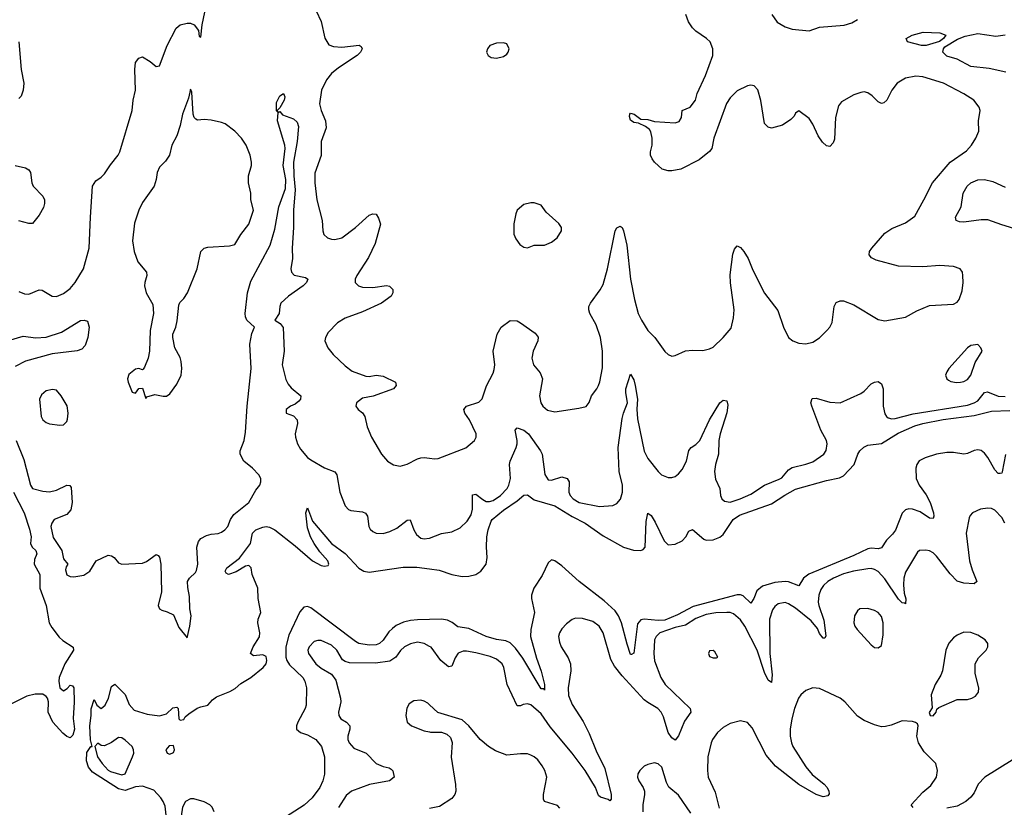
# Model space of a CAD drawing. Header units: inches. Extents: x 1449094 to 1618372, y 389908 to 534307.
# Tile 311 of 494: x 1537616 to 1543345, y 462835 to 467419. Entities that reach past the tile are written whole.
import ezdxf

# ---------------------------------------------------------------- set-up
doc = ezdxf.new("R2010")
doc.units = ezdxf.units.IN
doc.header["$MEASUREMENT"] = 0
doc.layers.add('B5436', color=7, linetype='Continuous')
doc.layers.add('B5446', color=7, linetype='Continuous')

msp = doc.modelspace()

# ---------------------------------------------------------------- linework, layer by layer
at = {"layer": 'B5436', "color": 5}
for points, elevation in [([(1537610, 465838), (1537643.1, 465823.1), (1537670, 465822.4), (1537730, 465846.4), (1537746, 465846), (1537804.7, 465810), (1537830, 465808), (1537870, 465826.4), (1537910, 465855.3), (1537938.7, 465890), (1537986.6, 465970), (1538019.8, 466090), (1538027, 466270), (1538040.5, 466450), (1538058.6, 466481.4), (1538090, 466502.6), (1538110, 466523.1), (1538144.5, 466575.5), (1538188.8, 466630), (1538198.4, 466650), (1538269.7, 466890), (1538275.4, 466950), (1538289.7, 467010), (1538285.1, 467130), (1538290, 467170.7), (1538310, 467196.3), (1538330, 467203), (1538375.8, 467175.8), (1538410, 467146), (1538430, 467151.3), (1538473.3, 467270), (1538526, 467370), (1538550, 467390.3), (1538590, 467399.6), (1538610, 467399.5), (1538630.3, 467390.3), (1538656.3, 467356.3), (1538661, 467321), (1538670, 467318), (1538678.3, 467390), (1538700.9, 467499.1)], 560), ([(1539341.3, 467470), (1539369.4, 467409.4), (1539391.2, 467311.2), (1539413.8, 467273.8), (1539442.6, 467262.6), (1539490, 467260.2), (1539590.3, 467270.3), (1539603.5, 467263.5), (1539607.7, 467250), (1539598.4, 467230), (1539579.1, 467210), (1539470, 467138.3), (1539430, 467106.3), (1539400.9, 467070), (1539371.2, 467008.8), (1539360.7, 466930), (1539370, 466890.7), (1539396.1, 466830), (1539399, 466790), (1539370.2, 466710), (1539370, 466629.2), (1539334.1, 466525.9), (1539333.4, 466470), (1539345, 466370), (1539376.5, 466250), (1539380.4, 466190), (1539386, 466170), (1539406.8, 466150), (1539430, 466142.4), (1539450, 466140.3), (1539490, 466150.3), (1539569.7, 466210), (1539650, 466282.6), (1539670.4, 466290.4), (1539690, 466286.8), (1539704.2, 466264.2), (1539715.8, 466230), (1539684, 466116), (1539645.2, 466034.8), (1539577, 465930), (1539568.5, 465910), (1539568.4, 465890), (1539586.8, 465870), (1539610, 465863.1), (1539670, 465861.3), (1539750, 465872.9), (1539768.6, 465868.6), (1539787.7, 465850), (1539787.7, 465830), (1539778, 465810), (1539722, 465770), (1539610, 465718.8), (1539510, 465682.7), (1539464.5, 465655.6), (1539410, 465599.5), (1539395.3, 465570), (1539392.2, 465550), (1539408.8, 465510), (1539440.3, 465470), (1539510, 465404.4), (1539550, 465374.4), (1539630, 465344.9), (1539650, 465342.4), (1539690, 465350.3), (1539730, 465344.4), (1539802.8, 465310), (1539807.3, 465290), (1539790.8, 465270), (1539672.1, 465227.9), (1539610, 465217.2), (1539576, 465190), (1539571, 465170), (1539586, 465150), (1539610, 465131), (1539624, 465110), (1539638, 465050), (1539662.6, 464990), (1539720.3, 464890), (1539756.4, 464850), (1539790, 464828.7), (1539830, 464820.3), (1539870, 464831.7), (1539930, 464864.4), (1539950, 464869.2), (1539970, 464871.3), (1540000, 464867)], 560), ([(1537610.3, 467290), (1537624.4, 467130), (1537639.6, 467050), (1537636.9, 467010), (1537625, 466975.1), (1537610, 466959.7)], 560), ([(1537595.5, 464970), (1537640, 464860), (1537678.7, 464710), (1537690, 464690.6), (1537750, 464675.2), (1537790, 464671.3), (1537830, 464681.2), (1537890, 464710.3), (1537908.3, 464708.3), (1537915.9, 464695.9), (1537922, 464610), (1537913.7, 464566.3), (1537890, 464539.6), (1537816.3, 464510), (1537802.6, 464490), (1537796.9, 464470), (1537810, 464406), (1537861.8, 464330), (1537870, 464282), (1537896, 464250), (1537885.7, 464234.3), (1537883.2, 464216.8), (1537890, 464189), (1537910, 464178.5), (1537930, 464176.1), (1537990, 464186.9), (1538023.5, 464210), (1538060.9, 464270), (1538130, 464302), (1538150, 464299.1), (1538166, 464290), (1538190, 464258.8), (1538210, 464250.8), (1538330, 464256.4), (1538354.7, 464265.3), (1538410, 464306), (1538421, 464301), (1538430, 464292), (1538437.1, 464250), (1538440.5, 464090), (1538420.7, 464010), (1538430, 463991.3), (1538442.5, 463982.5), (1538473.7, 463973.7), (1538510, 463956), (1538542.8, 463882.8), (1538590, 463822), (1538606, 463890), (1538613.2, 463950), (1538605.2, 463990), (1538603.1, 464063.1), (1538594, 464114), (1538593.2, 464150), (1538604, 464170), (1538638, 464202), (1538645.4, 464214.6), (1538651.5, 464250), (1538647.3, 464350), (1538657.1, 464382.9), (1538670, 464399.3), (1538702, 464418), (1538730, 464426), (1538770, 464428.9), (1538790, 464436), (1538810, 464450.4), (1538826.6, 464470), (1538842.2, 464510), (1538861.1, 464538.9), (1538949.7, 464610), (1538990, 464680.7), (1539013.2, 464710), (1539019.3, 464730), (1539019.3, 464750), (1539007.3, 464770), (1538971.3, 464810), (1538919.7, 464850), (1538898.9, 464890), (1538899.7, 464910), (1538921.5, 464970), (1538930, 465018), (1538938.8, 465170), (1538963.2, 465390), (1538955.4, 465530), (1538966.4, 465593.6), (1538982.4, 465630), (1538938.1, 465670), (1538929.6, 465689.5), (1538927.8, 465710), (1538942.3, 465830), (1538961.7, 465898.3), (1539073, 466107), (1539099.7, 466200.3), (1539123.2, 466330), (1539163.1, 466436.9), (1539163.6, 466490), (1539148.1, 466570), (1539159.8, 466670), (1539158.4, 466690), (1539115.6, 466830), (1539120.2, 466879.8), (1539130, 466884.7), (1539144.7, 466864.7), (1539210, 466842), (1539230, 466823), (1539237.4, 466797.4), (1539231.3, 466710), (1539208.4, 466590), (1539210.1, 466510), (1539219.1, 466430), (1539208.3, 466311.7), (1539209.5, 466210), (1539202, 466090), (1539202.8, 466030), (1539193.6, 465970), (1539196.5, 465950), (1539213.2, 465933.2), (1539279.1, 465919.1), (1539292.7, 465910), (1539285.3, 465890), (1539264.6, 465870), (1539179.3, 465810), (1539136.3, 465770), (1539128.7, 465750), (1539126.4, 465710), (1539101, 465670), (1539131.6, 465651.6), (1539148.4, 465628.4), (1539154.2, 465490), (1539142.7, 465410), (1539164.6, 465324.6), (1539177.5, 465297.5), (1539195.9, 465275.9), (1539252.2, 465230), (1539250.4, 465210), (1539240.5, 465199.5), (1539218.2, 465181.8), (1539191, 465170), (1539167.3, 465150), (1539166.8, 465130), (1539210, 465113.4), (1539230.3, 465090.3), (1539232.8, 465070), (1539219.7, 465010), (1539220.2, 464990), (1539231.5, 464950), (1539250, 464920.3), (1539290, 464871.8), (1539310, 464856.9), (1539390, 464810.2), (1539450, 464788), (1539460.3, 464770), (1539478.2, 464670), (1539510.3, 464590), (1539528.6, 464568.6), (1539542.2, 464562.2), (1539610, 464554.7), (1539628.1, 464548.1), (1539639.6, 464530), (1539648.1, 464470), (1539655.1, 464455.1), (1539670, 464440.3), (1539690, 464430.3), (1539730, 464429.2), (1539770, 464439.7), (1539810, 464459.7), (1539870, 464505.7), (1539887.9, 464507.9), (1539909.4, 464449.4), (1539924.1, 464424.1), (1539950, 464402.6), (1539970, 464397.4), (1539999, 464401), (1540000, 464401.3)], 540), ([(1537590.3, 466570.3), (1537650, 466557), (1537670, 466544.9), (1537678.7, 466530), (1537687.2, 466470), (1537694.4, 466450), (1537751.3, 466391.3), (1537760.3, 466370), (1537761.1, 466350), (1537754.5, 466325.5), (1537730, 466280.9), (1537690, 466233.2), (1537670, 466232.3), (1537610, 466249.6)], 560), ([(1537550, 465553.2), (1537636.7, 465576.7), (1537710, 465567), (1537770, 465570.8), (1537859, 465601), (1537970, 465668.2), (1537990.7, 465670.7), (1538010, 465664.7), (1538019.5, 465630), (1538012.8, 465570), (1537996.4, 465523.6), (1537978, 465502), (1537950, 465492.8), (1537805, 465475), (1537650, 465432.7), (1537590, 465400.2)], 540), ([(1537579.3, 464670), (1537641.5, 464550), (1537673.3, 464453.3), (1537682.7, 464410), (1537678.9, 464370), (1537688.2, 464350), (1537709.2, 464329.2), (1537715.2, 464310), (1537702.8, 464277.2), (1537700.8, 464250), (1537732.3, 464190), (1537732.9, 464110), (1537770.9, 464010), (1537787.9, 463910), (1537802.3, 463882.3), (1537845.3, 463825.3), (1537866.1, 463806.1), (1537927.7, 463767.7), (1537929.5, 463750), (1537879.5, 463670), (1537846.4, 463590), (1537844.1, 463570), (1537850.2, 463530.2), (1537870, 463513.1), (1537892.9, 463527.1), (1537910, 463546), (1537922.8, 463542.8), (1537930.9, 463530.9), (1537932.9, 463447.1), (1537927.8, 463352.2), (1537934.2, 463290), (1537925.5, 463254.5), (1537910, 463240.5), (1537890, 463248), (1537866.7, 463266.7), (1537808.1, 463330), (1537782.1, 463390), (1537783.9, 463450), (1537778.3, 463470), (1537770, 463481.1), (1537750, 463494.3), (1537705.4, 463494.6), (1537656.9, 463483.1), (1537470, 463389.8)], 520), ([(1538467.7, 462790), (1538462.5, 462842.5), (1538451.6, 462870), (1538437.8, 462890), (1538395.5, 462935.5), (1538330, 462959.2), (1538290, 462955.5), (1538230, 462933.9), (1538190, 462943.7), (1538040.4, 463040.4), (1538016.6, 463070), (1538005.3, 463105.3), (1538005.9, 463154.1), (1538030, 463188.4), (1538038, 463190), (1538027.9, 463227.9), (1538024.8, 463310), (1538032.4, 463370), (1538031.5, 463408.5), (1538050, 463462), (1538064, 463430), (1538090, 463410.7), (1538112.7, 463430), (1538133.2, 463470), (1538150, 463538), (1538170, 463551.3), (1538230, 463491.3), (1538253.7, 463433.7), (1538281.6, 463401.6), (1538356.8, 463376.8), (1538430, 463367.7), (1538470, 463378.8), (1538506.3, 463413.7), (1538530, 463418), (1538538, 463410), (1538542, 463350), (1538550, 463342), (1538570, 463346.7), (1538578.9, 463361.1), (1538600, 463380), (1538648.5, 463411.5), (1538670, 463421.1), (1538710.3, 463429.7), (1538738.6, 463461.4), (1538761.5, 463478.5), (1538839.1, 463510), (1538870, 463527.8), (1538903.2, 463556.8), (1538960.8, 463590), (1539032.7, 463650), (1539050, 463671), (1539053.3, 463690), (1539050, 463713.2), (1539030, 463722.7), (1538976.4, 463716.4), (1538958, 463730), (1538975.3, 463770), (1539012.1, 463827.9), (1539012.3, 463850), (1539000.9, 463910), (1539002.7, 463930), (1539019, 463970), (1539003.7, 464050), (1539000.9, 464110), (1538969.5, 464190), (1538962.7, 464230), (1538950, 464242.7), (1538930, 464238.3), (1538875, 464205), (1538831.2, 464191.2), (1538817.7, 464197.7), (1538812.4, 464210), (1538821.5, 464230), (1538894, 464286), (1538959.4, 464370), (1538970.9, 464430), (1538990, 464450.2), (1539030, 464466.2), (1539050, 464469.3), (1539070, 464466.2), (1539100.8, 464450), (1539217.8, 464357.8), (1539319.6, 464270), (1539370, 464243.7), (1539390, 464238.6), (1539410, 464242.4), (1539415.4, 464250), (1539408.2, 464270), (1539362.1, 464322.1), (1539329.9, 464369.9), (1539308.9, 464410), (1539290, 464461.2), (1539281.1, 464550), (1539290, 464579.1), (1539319.9, 464499.9), (1539430.3, 464370), (1539510, 464313.4), (1539590, 464227.7), (1539619.1, 464210), (1539650, 464203.2), (1539847.2, 464232.7), (1539927.1, 464232.9), (1540000, 464223.1)], 520), ([(1540000, 463928.6), (1539930, 463927.3), (1539890, 463923.5), (1539850, 463913.1), (1539806.7, 463893.3), (1539784.3, 463875.7), (1539763.7, 463856.3), (1539730, 463807.5), (1539710, 463788.7), (1539690, 463780.7), (1539650, 463778.2), (1539590, 463789.4), (1539570, 463799.9), (1539310, 463997.3), (1539290, 464005), (1539270, 463999.8), (1539246.4, 463973.6), (1539181.9, 463838.1), (1539165.3, 463770), (1539165.1, 463710), (1539170.6, 463690), (1539185.4, 463665.4), (1539262.8, 463590), (1539274.4, 463570), (1539284, 463530), (1539282.8, 463430), (1539276.9, 463410), (1539234.4, 463330), (1539226.7, 463310), (1539226, 463290), (1539250.2, 463270.2), (1539290, 463256.8), (1539339, 463230), (1539371.7, 463190), (1539390.3, 463130), (1539388.5, 463028.5), (1539380.2, 462990), (1539362, 462950), (1539317.4, 462890), (1539272, 462848), (1539162.7, 462777.3)], 520), ([(1540000, 463772.3), (1539970, 463788.6), (1539930, 463796.8), (1539890, 463787.4), (1539854.9, 463770), (1539831.1, 463748.9), (1539804.9, 463710), (1539770, 463686.8), (1539686.1, 463673.9), (1539535.7, 463675.7), (1539510, 463683.1), (1539494.2, 463694.2), (1539460.4, 463750), (1539430, 463779.8), (1539370, 463805.8), (1539350, 463806.2), (1539330, 463800.4), (1539299.6, 463770), (1539292.6, 463750), (1539296.1, 463730), (1539339.2, 463670), (1539370, 463644.6), (1539429.5, 463609.4), (1539455, 463575), (1539482.6, 463470), (1539483.9, 463450), (1539471.7, 463390), (1539472.2, 463370), (1539484, 463350), (1539518.4, 463330), (1539536.5, 463310), (1539536.5, 463290), (1539525.4, 463250), (1539525.4, 463230), (1539533.2, 463210), (1539560.3, 463180.3), (1539632.4, 463150), (1539690.4, 463090), (1539730, 463073.6), (1539765.5, 463065.5), (1539777.8, 463057.8), (1539787.2, 463047.2), (1539795.5, 463010), (1539767.7, 462990), (1539652.2, 462967.8), (1539546, 462930), (1539515.6, 462904.4), (1539470, 462834.3)], 540), ([(1540000, 463431.5), (1539990, 463440.7), (1539970, 463453.6), (1539950, 463459.6), (1539910, 463456), (1539883, 463437), (1539868.2, 463411.8), (1539862, 463370), (1539870.8, 463330), (1539896, 463310), (1539970, 463279.6), (1540000, 463274.5)], 560), ([(1538748.4, 462810), (1538735.8, 462835.8), (1538722.4, 462850), (1538690, 462866.6), (1538630, 462884.1), (1538610, 462884.2), (1538580.3, 462870), (1538563.9, 462836.1), (1538550, 462745.2)], 520)]:
    msp.add_lwpolyline(points, dxfattribs=dict(at, elevation=elevation))
for points, elevation in [([(1538610, 467015.3), (1538597.4, 466962.6), (1538563.7, 466870), (1538550, 466804), (1538530, 466744), (1538500.7, 466690), (1538487.7, 466630), (1538464.1, 466595.9), (1538430, 466562), (1538415.5, 466530), (1538410.4, 466490), (1538397.6, 466450), (1538330, 466355.1), (1538308.7, 466311.3), (1538284.7, 466235.3), (1538271.4, 466131.4), (1538282.8, 466070), (1538304.2, 466010), (1538353.4, 465950), (1538356.3, 465930), (1538344, 465890), (1538342.8, 465870), (1538351, 465830), (1538390, 465762), (1538394.9, 465710), (1538375.8, 465610), (1538370.4, 465489.7), (1538363, 465450), (1538342.8, 465397.2), (1538334.4, 465385.6), (1538330, 465382), (1538310, 465389), (1538290, 465385.2), (1538250, 465355.3), (1538242.8, 465330), (1538246.8, 465310), (1538271.1, 465251.1), (1538290, 465246), (1538310, 465272), (1538330, 465274), (1538350, 465214), (1538356.4, 465223.6), (1538402, 465238), (1538450, 465227.3), (1538470, 465227.3), (1538490, 465242.8), (1538530, 465298.4), (1538555.7, 465350), (1538559.8, 465390), (1538555.8, 465430), (1538550, 465452.7), (1538519.5, 465510), (1538507.6, 465570), (1538507.8, 465590), (1538524.5, 465630), (1538533.1, 465666.9), (1538541.2, 465758.8), (1538547, 465773), (1538570, 465796), (1538592.3, 465830), (1538649.2, 465970), (1538669.2, 466070), (1538688.7, 466090), (1538710, 466096.3), (1538836.4, 466103.6), (1538868.1, 466111.9), (1538902.4, 466170), (1538949.8, 466230.2), (1538976, 466310), (1538960.5, 466370), (1538960.5, 466410), (1538947, 466470), (1538947, 466510), (1538965.1, 466570), (1538965.6, 466590), (1538957.6, 466630), (1538934, 466690), (1538906, 466730), (1538868.4, 466770), (1538812.4, 466812.4), (1538790, 466821.8), (1538730, 466835.1), (1538690, 466838), (1538650, 466834.7), (1538640.6, 466840.6), (1538630.9, 466850.9), (1538624.4, 466870), (1538617.2, 466997.2)], 560), ([(1539118, 466882), (1539110, 466888), (1539110, 466938), (1539130, 466976.3), (1539150, 466990.7), (1539159.1, 466970), (1539155.5, 466950), (1539130, 466906), (1539114, 466890)], 540), ([(1537806.8, 465266.8), (1537770, 465258.4), (1537743.2, 465236.8), (1537732, 465210), (1537740.8, 465110), (1537750, 465090.5), (1537770, 465075.8), (1537790, 465068.2), (1537850, 465058.8), (1537870, 465060.7), (1537890, 465081), (1537894.5, 465094.5), (1537898, 465130), (1537892.1, 465172.1), (1537858, 465230), (1537830, 465262.7)], 560), ([(1538190, 463241.2), (1538150, 463213.2), (1538110, 463193.2), (1538090, 463196), (1538070, 463209.3), (1538053.4, 463190), (1538069.4, 463130), (1538095.1, 463090), (1538130, 463051.8), (1538143.6, 463043.5), (1538210, 463024.4), (1538230, 463030.8), (1538272.7, 463130), (1538279.1, 463150), (1538278.6, 463170), (1538269.8, 463189.8), (1538230, 463227), (1538210, 463239.3)], 520), ([(1538510, 463196), (1538486, 463194), (1538466.8, 463170), (1538474.8, 463150), (1538490, 463144.9), (1538510, 463154), (1538516.9, 463170)], 520)]:
    msp.add_lwpolyline(points, close=True, dxfattribs=dict(at, elevation=elevation))
at = {"layer": 'B5446', "color": 5}
for points, elevation in [([(1540000, 464867), (1540030, 464862.7), (1540050, 464865.2), (1540212.7, 464927.3), (1540263, 464970), (1540271.2, 464990), (1540271.1, 465010), (1540233.7, 465090), (1540206, 465130), (1540200.7, 465150), (1540216, 465170), (1540287.3, 465192.7), (1540306.4, 465213.6), (1540331.8, 465288.2), (1540370, 465362.8), (1540375.7, 465384.3), (1540379.8, 465410), (1540371.5, 465490), (1540393.3, 465590), (1540416.9, 465630), (1540470, 465668.4), (1540510, 465666.4), (1540530, 465655.8), (1540615.8, 465595.8), (1540632, 465572), (1540630.4, 465550), (1540603.1, 465490), (1540596, 465450), (1540604.9, 465410), (1540643.8, 465363.8), (1540657.6, 465330), (1540640.3, 465230), (1540648.8, 465190), (1540659.5, 465170), (1540687.5, 465147.5), (1540730, 465136.9), (1540870, 465157.6), (1540911.2, 465168.8), (1540928.6, 465191.4), (1540943.8, 465230), (1540974.4, 465270), (1540984.2, 465290), (1540992.4, 465312.4), (1541006.1, 465393.9), (1541006.6, 465490), (1540996.1, 465570), (1540970, 465643.7), (1540932.4, 465710), (1540927.1, 465730), (1540928.3, 465750), (1540937.4, 465770), (1540993.8, 465846.2), (1541010, 465878), (1541036.2, 465970), (1541081.1, 466190), (1541090, 466207.7), (1541110, 466217), (1541120.5, 466210), (1541130, 466191), (1541147.7, 466107.7), (1541170.2, 465910), (1541192.9, 465790), (1541215.3, 465710), (1541233.4, 465670), (1541270, 465610.5), (1541312.4, 465570), (1541370, 465487.3), (1541390, 465470.7), (1541410, 465462), (1541430, 465465.5), (1541490, 465491.8), (1541530, 465496), (1541590, 465494.6), (1541630, 465503.7), (1541650, 465514.4), (1541710, 465568.8), (1541755.5, 465624.5), (1541770, 465684.7), (1541772.9, 465730), (1541751.2, 465888.8), (1541750, 465934), (1541765.4, 466054.6), (1541775.6, 466084.4), (1541790, 466102.8), (1541810, 466094), (1541830, 466070.6), (1541854.3, 466030), (1541882.5, 465962.5), (1541950, 465828), (1542027.1, 465727.1), (1542059.5, 465630), (1542090, 465570.5), (1542114, 465550), (1542150, 465535.8), (1542190, 465532.4), (1542230, 465542.4), (1542270, 465568.2), (1542311.6, 465610), (1542329.7, 465630.3), (1542342.8, 465657.2), (1542354, 465750), (1542366.7, 465773.3), (1542390, 465783.8), (1542410, 465783.8), (1542470, 465760.3), (1542610, 465674.9), (1542650, 465666), (1542770, 465688), (1542835.3, 465724.7), (1542910, 465756.3), (1543050, 465762.8), (1543070, 465774.8), (1543082.7, 465790), (1543099.1, 465840.9), (1543105.6, 465890), (1543104.5, 465930), (1543100.9, 465950), (1543088.7, 465970), (1543050, 465982.9), (1542970, 465989.7), (1542870, 465980.4), (1542730, 465984.4), (1542598.9, 466018.9), (1542573, 466033), (1542559.5, 466050), (1542560.7, 466070), (1542573.6, 466090), (1542650, 466177.1), (1542690, 466204.9), (1542770, 466236.4), (1542823.8, 466276.2), (1542877.2, 466370), (1542926.9, 466470), (1543030.6, 466589.4), (1543124.2, 466655.8), (1543154.5, 466690), (1543179.5, 466730), (1543196.2, 466770), (1543194, 466830), (1543203.6, 466890), (1543199.5, 466910), (1543167.3, 466950), (1543110, 466987.1), (1542990.6, 467050.6), (1542870, 467086.2), (1542830, 467090.9), (1542770, 467078.3), (1542721.6, 467050), (1542690.4, 467010), (1542660.4, 466950), (1542644.7, 466935.3), (1542630, 466931.8), (1542610, 466942), (1542576.6, 466976.6), (1542550, 466994), (1542530, 466998.5), (1542510, 466996.4), (1542470, 466982.3), (1542398.5, 466941.5), (1542381.1, 466918.9), (1542363.6, 466850), (1542356.5, 466723.5), (1542350, 466702), (1542330, 466681.2), (1542310, 466685.2), (1542286.5, 466706.5), (1542262.5, 466742.5), (1542230.8, 466810.8), (1542210, 466843.7), (1542150, 466888.7), (1542130, 466875.3), (1542121.6, 466858.4), (1542102.3, 466837.7), (1542054.4, 466805.6), (1541990, 466787.8), (1541970, 466792.9), (1541950, 466815.1), (1541928.7, 466948.7), (1541911.1, 467011.1), (1541890, 467034), (1541870, 467037.6), (1541850, 467035.1), (1541790, 467005.6), (1541750, 466963.6), (1541728.6, 466931.4), (1541654.6, 466730), (1541643.8, 466670), (1541630, 466652.3), (1541570, 466602.8), (1541463, 466550), (1541410, 466539.8), (1541390, 466538.8), (1541354, 466550), (1541309.7, 466590), (1541295.1, 466610), (1541286.3, 466630), (1541286.3, 466650), (1541295.8, 466690), (1541295.6, 466730), (1541287.5, 466767.5), (1541279.6, 466779.6), (1541257, 466797), (1541217.2, 466817.2), (1541190, 466821.2), (1541170, 466835.3), (1541164.5, 466855.5), (1541165.2, 466870), (1541170, 466874.8), (1541191.3, 466870), (1541230, 466841), (1541270, 466838.8), (1541310, 466826.8), (1541430, 466819.1), (1541453.6, 466826.4), (1541466, 466850), (1541470, 466891.3), (1541518, 466910), (1541548.7, 466950), (1541558, 466990), (1541606.3, 467093.7), (1541649.6, 467210), (1541649.6, 467250), (1541633.3, 467290), (1541611.8, 467310), (1541550, 467352.3), (1541530, 467372.6), (1541507.3, 467407.3), (1541492.8, 467450)], 560), ([(1541991.7, 467450), (1542024, 467404), (1542070, 467376.9), (1542110, 467364.5), (1542210, 467354.6), (1542270, 467375.2), (1542413.1, 467386.9), (1542458, 467402), (1542490, 467421.1)], 560), ([(1543354.2, 467114.2), (1543255.9, 467135.9), (1543150, 467147.3), (1543070, 467189.9), (1543010, 467206.5), (1542987.9, 467230), (1542991, 467250), (1542998.7, 467261.3), (1543073.5, 467306.5), (1543116.4, 467323.6), (1543190, 467338.2), (1543295.5, 467324.4), (1543350, 467330.4)], 540), ([(1543470, 466183.5), (1543330, 466224.8), (1543250, 466253.8), (1543210, 466254.4), (1543110, 466241.6), (1543083.3, 466243.3), (1543065.6, 466250), (1543061.7, 466270), (1543094.5, 466330), (1543105.4, 466410), (1543128.3, 466450), (1543149.5, 466470.5), (1543190, 466486.7), (1543230.1, 466490.1), (1543278.1, 466478.1), (1543350, 466444.2)], 540), ([(1540000, 464401.3), (1540070, 464428.2), (1540130, 464438.8), (1540178.1, 464461.9), (1540218.9, 464501.1), (1540243.2, 464536.8), (1540251.4, 464570), (1540250, 464653.4), (1540270, 464657.6), (1540310, 464626.6), (1540330, 464616.1), (1540350, 464614.6), (1540370, 464621.6), (1540413.5, 464650), (1540452, 464690), (1540461.7, 464710), (1540471.2, 464750), (1540466.3, 464830), (1540468.9, 464850), (1540505.3, 464930), (1540509.8, 464950), (1540510.8, 464970), (1540499.7, 465030), (1540510, 465044.4), (1540550, 465030.9), (1540576.3, 465010), (1540645.3, 464910), (1540655.3, 464890), (1540672, 464772), (1540690, 464740.5), (1540710, 464739.5), (1540770, 464759), (1540800.5, 464750), (1540813.7, 464730), (1540811.3, 464670), (1540818.6, 464650), (1540835.6, 464630), (1540870.6, 464610), (1540990, 464585.5), (1541067.2, 464592.8), (1541090, 464603.8), (1541111.8, 464628.2), (1541123.9, 464670), (1541124.2, 464710), (1541103.2, 464790), (1541098.4, 464930), (1541122.3, 465097.7), (1541129.3, 465130), (1541153, 465190), (1541142.1, 465250), (1541143.2, 465270), (1541170, 465356), (1541190, 465324), (1541198, 465290), (1541210.2, 465210), (1541206.7, 465153.3), (1541210, 465096), (1541250, 464907.3), (1541270, 464864.9), (1541330, 464790.3), (1541351.1, 464771.1), (1541390, 464754.6), (1541410, 464754.6), (1541430, 464761.1), (1541450, 464777), (1541470, 464802), (1541495.3, 464850), (1541508.7, 464911.3), (1541522.9, 464930), (1541550, 464946.5), (1541572.5, 464970), (1541629.9, 465090.1), (1541689.8, 465190.2), (1541710, 465204.9), (1541730, 465201), (1541736.1, 465176.1), (1541730.3, 465130.3), (1541691.1, 465010), (1541683.8, 464970), (1541681.2, 464890), (1541664.2, 464830), (1541658, 464790), (1541664.8, 464744.8), (1541690.4, 464690), (1541693.7, 464650), (1541700.4, 464630), (1541716.7, 464616.7), (1541750, 464611.4), (1541807.3, 464630), (1541870, 464657.1), (1541950, 464709.4), (1542035.7, 464744.3), (1542050, 464753.2), (1542090, 464798.6), (1542110, 464812.9), (1542190, 464831.8), (1542230, 464846.8), (1542294, 464890), (1542308.9, 464911.1), (1542314, 464950), (1542309.8, 464970), (1542278.2, 465030), (1542224.4, 465170), (1542219.6, 465190), (1542226, 465214), (1542250, 465215.8), (1542330, 465194.3), (1542390, 465190.4), (1542510, 465243.1), (1542530, 465257.1), (1542570, 465299.1), (1542590, 465310.5), (1542610, 465313), (1542630, 465300.7), (1542639.6, 465270), (1542641, 465170), (1542650, 465124.9), (1542658.7, 465110), (1542670, 465101.5), (1542690, 465096.9), (1542710, 465098.3), (1542815, 465125), (1543130, 465175.6), (1543170, 465189.7), (1543190, 465201.8), (1543230, 465249.3), (1543246.8, 465253.2), (1543310, 465229.1), (1543350, 465226)], 540), ([(1540000, 464223.1), (1540055.7, 464215.7), (1540130, 464190.8), (1540190, 464178.6), (1540230, 464180.7), (1540270, 464190.1), (1540299.1, 464210), (1540330.6, 464250), (1540335.6, 464290), (1540331.4, 464350), (1540333.8, 464410), (1540341.3, 464450), (1540359.1, 464500.9), (1540364.6, 464510), (1540430, 464564.7), (1540510, 464618.3), (1540550, 464652.4), (1540570, 464653.1), (1540610, 464625.1), (1540730, 464589.2), (1540830, 464527.2), (1540905.3, 464490), (1541010, 464414.7), (1541130, 464350.1), (1541188.2, 464331.8), (1541230.9, 464329.1), (1541244.3, 464335.7), (1541254.5, 464350), (1541261.1, 464499), (1541270, 464546.8), (1541290, 464534.4), (1541314.1, 464494.1), (1541365.5, 464385.5), (1541390, 464363.5), (1541430, 464366.7), (1541470, 464386.7), (1541492.4, 464410), (1541510, 464442), (1541530, 464452.7), (1541596.6, 464396.6), (1541611, 464390), (1541650, 464391.2), (1541690, 464407.7), (1541710, 464422.9), (1541767.5, 464510), (1541803.8, 464536.2), (1541990, 464602.4), (1542067.1, 464652.9), (1542130, 464686.2), (1542310, 464736.9), (1542386.4, 464753.6), (1542410, 464764.8), (1542470.5, 464830), (1542492.1, 464890), (1542504.6, 464910), (1542528.5, 464931.5), (1542550, 464943.5), (1542630, 464953.1), (1542727.4, 465012.6), (1542824.4, 465055.6), (1542870.9, 465069.1), (1542988.5, 465091.5), (1543170, 465116.3), (1543270, 465140.1), (1543376.1, 465143.9)], 520), ([(1543351.8, 464888.2), (1543332.6, 464787.4), (1543330, 464780.7), (1543321.3, 464778.7), (1543310, 464777.7), (1543290, 464800.4), (1543250, 464870.8), (1543230, 464896.8), (1543210, 464911.4), (1543190, 464915.2), (1543170, 464912.9), (1543130, 464895.3), (1543110, 464891.6), (1543050, 464900.5), (1543010, 464899.6), (1542950.5, 464890), (1542883.7, 464870), (1542850, 464851.2), (1542836.8, 464830), (1542830.8, 464809.2), (1542832.3, 464750), (1542849.4, 464710), (1542890, 464654.9), (1542914, 464610), (1542933.5, 464550), (1542935.3, 464530), (1542930, 464516), (1542910, 464517.3), (1542854.7, 464554.7), (1542811.3, 464571.3), (1542790, 464572.9), (1542770, 464566.6), (1542750, 464546.4), (1542711.8, 464448.2), (1542695.1, 464424.9), (1542659, 464390), (1542630, 464345.8), (1542610, 464340.2), (1542570, 464343.5), (1542550, 464339.2), (1542470, 464300.3), (1542206.8, 464193.2), (1542177, 464170), (1542150, 464123.5), (1542090, 464147.4), (1542069.9, 464149.9), (1542010, 464143), (1541938.3, 464121.7), (1541904.1, 464095.9), (1541888.4, 464051.6), (1541870, 464023.5), (1541825.4, 464065.4), (1541810, 464072.1), (1541790, 464072.3), (1541535.3, 464004.7), (1541444.1, 463955.9), (1541370, 463925.4), (1541330, 463923), (1541250, 463930.3), (1541230, 463927.3), (1541210, 463903.6), (1541190, 463733.2), (1541175.1, 463724.9), (1541170, 463724.7), (1541150, 463785.6), (1541117.4, 463910), (1541100.1, 463950), (1541079.8, 463979.8), (1541017.4, 464037.4), (1540871.8, 464150), (1540770, 464240.3), (1540730, 464269.8), (1540710, 464276.4), (1540690, 464258.9), (1540656, 464184), (1540607.3, 464110), (1540593.1, 464070), (1540593.2, 464050), (1540611, 463970), (1540590.7, 463870), (1540588.3, 463830), (1540623, 463703), (1540650, 463628), (1540670.2, 463549.8), (1540670, 463518), (1540664.7, 463524.7), (1540650, 463525.1), (1540543.9, 463703.9), (1540501.2, 463761.2), (1540470, 463792.4), (1540444.3, 463804.3), (1540390, 463812.6), (1540330, 463828.9), (1540230, 463875.9), (1540165.5, 463885.5), (1540131.4, 463911.4), (1540104.7, 463924.7), (1540070, 463929.9), (1540000, 463928.6)], 520), ([(1543347.1, 464490), (1543330, 464521.3), (1543290, 464564.7), (1543270, 464574.3), (1543250, 464576.9), (1543206, 464570), (1543160.7, 464550), (1543145.8, 464534.1), (1543140.3, 464519.7), (1543123.5, 464430), (1543142.4, 464270), (1543157.3, 464217.3), (1543184.9, 464150), (1543170, 464137), (1543110, 464139.8), (1543070, 464152.3), (1543030, 464193.3), (1542950, 464298), (1542930, 464316.9), (1542910, 464327.6), (1542887.9, 464332.1), (1542850.6, 464329.4), (1542839.1, 464320.9), (1542770, 464204.5), (1542760.5, 464170), (1542758.1, 464130), (1542762.3, 464082.3), (1542771.3, 464048.7), (1542770, 464019), (1542764.5, 464024.5), (1542750, 464025.4), (1542730, 464046.4), (1542650, 464165.8), (1542610, 464208.7), (1542590, 464219.8), (1542570, 464225.1), (1542550, 464224.2), (1542467.3, 464210), (1542410, 464193.5), (1542351.8, 464170), (1542319, 464150), (1542293.2, 464126.8), (1542276.8, 464103.2), (1542265.1, 464070), (1542262.4, 464030), (1542266.3, 464010), (1542294.8, 463925.2), (1542306, 463834), (1542299.9, 463820.1), (1542290, 463818.9), (1542270, 463847.1), (1542257, 463877), (1542221.4, 463921.4), (1542130, 463995), (1542090, 464019.8), (1542070, 464026.6), (1542030, 464020.4), (1542010, 464004.7), (1541996, 463984), (1541979.1, 463930), (1541981, 463730), (1541993.7, 463606.3), (1541990, 463562), (1541970, 463576), (1541950, 463619.7), (1541906.9, 463750), (1541835.8, 463890), (1541810, 463926.2), (1541770, 463961.8), (1541750, 463968.9), (1541729.8, 463969.8), (1541666.5, 463966.5), (1541610, 463956.7), (1541550, 463933.8), (1541490, 463894.9), (1541430, 463881.5), (1541340.9, 463850), (1541319.2, 463830), (1541310.2, 463810), (1541305.7, 463730), (1541310, 463687.7), (1541345.5, 463590), (1541372, 463550), (1541517.1, 463410), (1541521.3, 463390), (1541483.6, 463336.4), (1541450, 463252), (1541430, 463226), (1541410, 463238.9), (1541390, 463271.6), (1541362.4, 463362.4), (1541348.9, 463390), (1541329.7, 463410), (1541270, 463444.6), (1541250, 463461.6), (1541120.7, 463600.7), (1541077.1, 463657.1), (1541055, 463695), (1541011.8, 463850), (1540988, 463890), (1540950, 463916), (1540890, 463934.7), (1540850, 463936.2), (1540830, 463927.6), (1540797.1, 463902.9), (1540770, 463874), (1540756.5, 463850), (1540751.8, 463830), (1540756.3, 463796.3), (1540766, 463770), (1540806.3, 463706.3), (1540820.3, 463670), (1540822.8, 463630), (1540807.6, 463530), (1540810, 463486.8), (1540830, 463434.4), (1540894.1, 463334.1), (1540930, 463265.7), (1540970, 463164.2), (1541020.4, 463060.4), (1541057.4, 462910), (1541057.1, 462882.9), (1541050, 462872.3), (1541040.5, 462880.5), (1540995.1, 462895.1), (1540983.3, 462903.3), (1540967.1, 462950), (1540905.9, 463050), (1540830.8, 463150.8), (1540703.3, 463303.3), (1540650, 463379.1), (1540590, 463431.5), (1540570, 463438.5), (1540546, 463434), (1540530, 463425.4), (1540510, 463425.6), (1540452, 463550), (1540433.3, 463650), (1540422.6, 463670), (1540390, 463696.8), (1540352.6, 463712.6), (1540270, 463734.6), (1540215.3, 463744.8), (1540196.5, 463743.5), (1540168, 463732), (1540150, 463705.1), (1540130, 463657.6), (1540110, 463653.3), (1540066.3, 463690), (1540010, 463766.9), (1540000, 463772.3)], 540), ([(1542814.5, 462834.5), (1542803.6, 462850), (1542870, 462923.8), (1542918, 462962), (1542949.5, 463010), (1542956.2, 463050), (1542946.6, 463090), (1542878.7, 463158.7), (1542844.7, 463210), (1542835.6, 463250), (1542844, 463310), (1542840.4, 463320.4), (1542829.1, 463329.1), (1542810, 463334), (1542750, 463339), (1542686.2, 463313.8), (1542653.5, 463306.5), (1542630, 463304.7), (1542590, 463316.3), (1542530, 463340.4), (1542490, 463365.1), (1542417.4, 463450), (1542390, 463471.1), (1542270, 463527.6), (1542230, 463531.5), (1542190, 463514.7), (1542161.3, 463490), (1542146.5, 463470), (1542123.9, 463410), (1542109.1, 463350), (1542099, 463290), (1542099.1, 463250), (1542106.5, 463210), (1542114.9, 463190), (1542190, 463070.4), (1542226.8, 463026.8), (1542296.3, 462970), (1542313.4, 462950), (1542324, 462930), (1542326, 462914), (1542317.5, 462902.5), (1542290, 462897), (1542249.4, 462910), (1542148.6, 462968.6), (1542014.1, 463074.1), (1541959, 463139), (1541877.3, 463297.3), (1541849.7, 463329.7), (1541810, 463339.6), (1541750, 463324), (1541710, 463299.1), (1541675.3, 463270), (1541647, 463230), (1541638.7, 463210), (1541620.2, 463130), (1541618.2, 463050), (1541622, 463010), (1541663, 462923), (1541686, 462830)], 560), ([(1540758, 462830), (1540745.4, 462845.4), (1540670, 462869.6), (1540663.3, 462883.3), (1540664.2, 462910), (1540683.6, 463010), (1540671.5, 463050), (1540655.9, 463075.9), (1540630, 463111.8), (1540609.8, 463129.8), (1540590, 463139.7), (1540570, 463145.7), (1540530, 463147.3), (1540450, 463138.7), (1540384.6, 463164.6), (1540344.5, 463190), (1540295.1, 463230), (1540229.3, 463310), (1540190, 463345.1), (1540047.9, 463387.9), (1540000, 463431.5)], 560), ([(1540000, 463274.5), (1540006.6, 463273.4), (1540070, 463272.2), (1540101.7, 463261.7), (1540122, 463242), (1540132.2, 463212.2), (1540126.6, 463126.6), (1540151.9, 462968.1), (1540153.4, 462930), (1540148.5, 462910), (1540130, 462887.6), (1540058.9, 462841.1), (1540000, 462828.2)], 560), ([(1541521.2, 462801.2), (1541450, 462906), (1541393.5, 462953.5), (1541379.3, 462979.3), (1541351.3, 463070), (1541330, 463089.4), (1541310, 463094), (1541270, 463085.1), (1541250, 463074), (1541224.4, 463050), (1541212.7, 463030), (1541210.4, 463010), (1541218, 462990), (1541243.8, 462950), (1541250.4, 462930), (1541252.2, 462910), (1541241.5, 462850), (1541241.3, 462810)], 560), ([(1543667.9, 462810), (1543635, 462850), (1543579.7, 462890), (1543560.5, 462910), (1543548.2, 462970), (1543530, 463009.5), (1543490, 463073.6), (1543456.2, 463110), (1543430, 463120.5), (1543410, 463118.3), (1543390.7, 463110), (1543232.4, 463010), (1543193.7, 462970), (1543170, 462919.3), (1543150, 462894), (1543120.5, 462870), (1543070, 462843), (1543010.5, 462829.5)], 560)]:
    msp.add_lwpolyline(points, dxfattribs=dict(at, elevation=elevation))
for points, elevation in [([(1542890, 467269.8), (1542864, 467270), (1542782, 467290), (1542774, 467310), (1542809, 467330), (1542873.3, 467346.7), (1542970, 467342), (1543004.9, 467330), (1542990.2, 467309.8), (1542967.3, 467292.7)], 540), ([(1540430, 467284), (1540390, 467282), (1540351.1, 467268.9), (1540338, 467250), (1540332, 467230), (1540342, 467210), (1540359.8, 467199.8), (1540390, 467196), (1540430, 467206), (1540450, 467218), (1540459, 467230), (1540464, 467250), (1540450, 467279)], 580), ([(1540610, 466353.2), (1540590, 466353.2), (1540550, 466344), (1540511.3, 466310), (1540502.8, 466290), (1540490.9, 466230.9), (1540490.7, 466170.7), (1540503.5, 466143.5), (1540526, 466110), (1540550, 466094.8), (1540570, 466090.8), (1540610, 466107.3), (1540670, 466107.7), (1540710, 466124), (1540744, 466150), (1540769, 466190), (1540769, 466210), (1540753.6, 466233.6), (1540679.5, 466299.5), (1540650, 466339)], 580), ([(1543190, 465528), (1543150, 465524), (1543131.3, 465510), (1543022.8, 465390), (1543010.8, 465370), (1543002.8, 465350), (1543011, 465330), (1543021.1, 465321.1), (1543033.4, 465313.4), (1543067.2, 465307.2), (1543090, 465308.8), (1543110, 465312.7), (1543130, 465324.9), (1543149.6, 465350), (1543175.6, 465424.4), (1543215.3, 465490), (1543208, 465510)], 560), ([(1542550, 463991.6), (1542504.7, 463990), (1542490, 463979), (1542473.4, 463950), (1542468.5, 463910), (1542475.5, 463890), (1542488.4, 463870), (1542570, 463780.7), (1542590, 463764.9), (1542610, 463764), (1542630, 463778), (1542640.7, 463839.3), (1542640.5, 463910), (1542630, 463945.2), (1542610, 463969.4), (1542590, 463980.7)], 560), ([(1543110, 463855.6), (1543070, 463837.6), (1543050, 463822.4), (1543021.3, 463790), (1543004.2, 463750), (1542985.3, 463630), (1542975.3, 463604.8), (1542942.4, 463550), (1542919.1, 463490), (1542925.4, 463414.6), (1542906.8, 463386.8), (1542914, 463370), (1542930, 463367.3), (1542948, 463390), (1542952.9, 463407.1), (1542964.1, 463415.9), (1543070, 463463), (1543130, 463463.8), (1543155.3, 463470), (1543177.2, 463482.8), (1543194.8, 463505.2), (1543196, 463530), (1543174.7, 463614.7), (1543176.3, 463670), (1543195.3, 463704.7), (1543238.7, 463750), (1543249.6, 463770), (1543249.6, 463789.6), (1543234, 463810), (1543190, 463838), (1543150, 463853)], 560), ([(1541650, 463748), (1541630, 463746), (1541624.7, 463730), (1541630, 463714), (1541650, 463704.7), (1541670, 463704.7), (1541678, 463710), (1541660.4, 463740.4)], 560)]:
    msp.add_lwpolyline(points, close=True, dxfattribs=dict(at, elevation=elevation))

doc.saveas('drawing.dxf')
